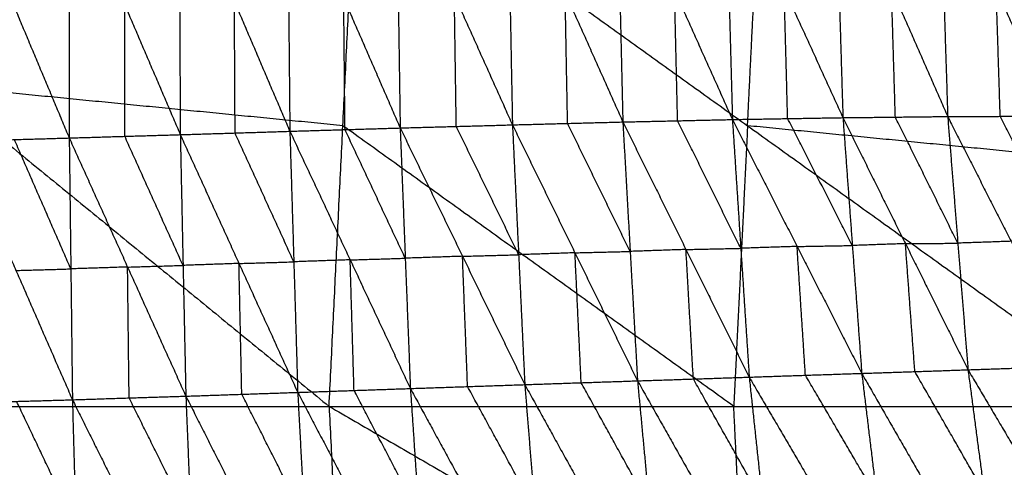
# Model space of a CAD drawing. Header units: millimetres. Extents: x -106 to 110, y -96 to 120.
# Tile 296 of 656: x -60.36 to -50.22, y 11.33 to 15.94. Entities that reach past the tile are written whole.
import ezdxf

# ---------------------------------------------------------------- set-up
doc = ezdxf.new("R2010")
doc.units = ezdxf.units.MM
doc.header["$MEASUREMENT"] = 0
doc.layers.add('Default', color=7, linetype='Continuous', true_color=0x000000)

msp = doc.modelspace()

# ---------------------------------------------------------------- linework, layer by layer
at = {"layer": 'Default'}
for points in [[(-65.245, 18.561, 4.188), (-61.208, 15.258, 4.07), (-57.17, 11.955, 3.952)], [(-57.17, 11.955, 3.952), (-57.028, 14.846, 3.952), (-56.886, 17.737, 3.952)], [(-56.886, 17.737, 3.952), (-52.861, 14.846, 3.907), (-48.836, 11.955, 3.861)], [(-55.333, 17.546, -2.702), (-55.308, 16.201, -2.821), (-55.282, 14.855, -2.941)], [(-55.333, 17.546, -2.702), (-54.739, 16.215, -2.83), (-54.145, 14.885, -2.958)], [(-54.208, 17.567, -2.716), (-54.177, 16.226, -2.837), (-54.145, 14.885, -2.958)], [(-54.208, 17.567, -2.716), (-53.613, 16.238, -2.84), (-53.017, 14.91, -2.964)], [(-53.089, 17.58, -2.72), (-53.053, 16.245, -2.842), (-53.017, 14.91, -2.964)], [(-53.089, 17.58, -2.72), (-52.484, 16.255, -2.838), (-51.879, 14.929, -2.957)], [(-51.959, 17.581, -2.711), (-51.919, 16.255, -2.834), (-51.879, 14.929, -2.957)], [(-51.959, 17.581, -2.711), (-51.379, 16.261, -2.823), (-50.8, 14.941, -2.935)], [(-50.885, 17.569, -2.688), (-50.842, 16.255, -2.811), (-50.8, 14.941, -2.935)], [(-50.885, 17.569, -2.688), (-50.301, 16.257, -2.792), (-49.718, 14.944, -2.895)], [(-58.716, 17.46, -2.616), (-58.709, 16.107, -2.732), (-58.702, 14.754, -2.849)], [(-58.716, 17.46, -2.616), (-58.145, 16.124, -2.75), (-57.574, 14.789, -2.884)], [(-57.6, 17.491, -2.65), (-57.587, 16.14, -2.767), (-57.574, 14.789, -2.884)], [(-57.6, 17.491, -2.65), (-57.019, 16.157, -2.783), (-56.438, 14.823, -2.915)], [(-56.478, 17.52, -2.679), (-56.458, 16.171, -2.797), (-56.438, 14.823, -2.915)], [(-56.478, 17.52, -2.679), (-55.88, 16.188, -2.81), (-55.282, 14.855, -2.941)], [(-60.967, 17.395, -2.54), (-60.406, 16.057, -2.675), (-59.846, 14.72, -2.811)], [(-59.846, 17.428, -2.578), (-59.846, 16.074, -2.694), (-59.846, 14.72, -2.811)], [(-59.846, 17.428, -2.578), (-59.274, 16.091, -2.714), (-58.702, 14.754, -2.849)], [(-52.861, 14.846, 3.907), (-52.8, 16.088, 3.907), (-52.739, 17.329, 3.907)], [(-53.581, 14.897, -2.961), (-53.597, 15.568, -2.9), (-53.613, 16.238, -2.84)], [(-52.448, 14.92, -2.96), (-52.466, 15.587, -2.899), (-52.484, 16.255, -2.838)], [(-51.339, 14.935, -2.946), (-51.359, 15.598, -2.884), (-51.379, 16.261, -2.823)], [(-50.259, 14.943, -2.915), (-50.28, 15.6, -2.853), (-50.301, 16.257, -2.792)], [(-58.138, 14.771, -2.866), (-58.141, 15.448, -2.808), (-58.145, 16.124, -2.75)], [(-57.006, 14.806, -2.9), (-57.013, 15.481, -2.841), (-57.019, 16.157, -2.783)], [(-55.86, 14.839, -2.928), (-55.87, 15.513, -2.869), (-55.88, 16.188, -2.81)], [(-54.714, 14.87, -2.949), (-54.727, 15.543, -2.89), (-54.739, 16.215, -2.83)], [(-59.274, 14.737, -2.83), (-59.274, 15.414, -2.772), (-59.274, 16.091, -2.714)], [(-57.028, 14.846, 3.952), (-59.118, 15.052, 4.011), (-61.208, 15.258, 4.07)], [(-54.145, 14.885, -2.958), (-53.581, 14.897, -2.961), (-53.017, 14.91, -2.964)], [(-53.017, 14.91, -2.964), (-52.448, 14.92, -2.96), (-51.879, 14.929, -2.957)], [(-53.017, 14.91, -2.964), (-52.931, 13.583, -2.811), (-52.844, 12.256, -2.658)], [(-53.017, 14.91, -2.964), (-52.351, 13.602, -2.808), (-51.685, 12.295, -2.651)], [(-51.782, 13.612, -2.804), (-52.115, 14.266, -2.882), (-52.448, 14.92, -2.96)], [(-51.879, 14.929, -2.957), (-51.339, 14.935, -2.946), (-50.8, 14.941, -2.935)], [(-51.879, 14.929, -2.957), (-51.782, 13.612, -2.804), (-51.685, 12.295, -2.651)], [(-51.879, 14.929, -2.957), (-51.235, 13.631, -2.794), (-50.591, 12.332, -2.631)], [(-50.696, 13.636, -2.783), (-51.017, 14.286, -2.864), (-51.339, 14.935, -2.946)], [(-50.8, 14.941, -2.935), (-50.259, 14.943, -2.915), (-49.718, 14.944, -2.895)], [(-50.8, 14.941, -2.935), (-50.696, 13.636, -2.783), (-50.591, 12.332, -2.631)], [(-50.8, 14.941, -2.935), (-50.148, 13.655, -2.765), (-49.496, 12.369, -2.595)], [(-49.607, 13.657, -2.745), (-49.933, 14.3, -2.83), (-50.259, 14.943, -2.915)], [(-57.574, 14.789, -2.884), (-57.006, 14.806, -2.9), (-56.438, 14.823, -2.915)], [(-53.003, 11.955, 3.907), (-55.016, 13.401, 3.929), (-57.028, 14.846, 3.952)], [(-56.386, 13.481, -2.765), (-56.696, 14.143, -2.832), (-57.006, 14.806, -2.9)], [(-56.438, 14.823, -2.915), (-55.86, 14.839, -2.928), (-55.282, 14.855, -2.941)], [(-56.438, 14.823, -2.915), (-56.386, 13.481, -2.765), (-56.333, 12.139, -2.614)], [(-56.438, 14.823, -2.915), (-55.796, 13.501, -2.777), (-55.155, 12.179, -2.638)], [(-55.218, 13.517, -2.789), (-55.539, 14.178, -2.859), (-55.86, 14.839, -2.928)], [(-55.282, 14.855, -2.941), (-54.714, 14.87, -2.949), (-54.145, 14.885, -2.958)], [(-55.282, 14.855, -2.941), (-55.218, 13.517, -2.789), (-55.155, 12.179, -2.638)], [(-55.282, 14.855, -2.941), (-54.638, 13.537, -2.797), (-53.994, 12.218, -2.653)], [(-54.07, 13.551, -2.805), (-54.392, 14.211, -2.877), (-54.714, 14.87, -2.949)], [(-54.145, 14.885, -2.958), (-54.07, 13.551, -2.805), (-53.994, 12.218, -2.653)], [(-54.145, 14.885, -2.958), (-53.495, 13.571, -2.808), (-52.844, 12.256, -2.658)], [(-52.931, 13.583, -2.811), (-53.256, 14.24, -2.886), (-53.581, 14.897, -2.961)], [(-52.861, 14.846, 3.907), (-52.932, 13.401, 3.907), (-53.003, 11.955, 3.907)], [(-48.714, 14.438, 3.861), (-50.787, 14.642, 3.884), (-52.861, 14.846, 3.907)], [(-60.975, 14.687, -2.773), (-60.41, 14.703, -2.792), (-59.846, 14.72, -2.811)], [(-59.829, 13.371, -2.661), (-60.12, 14.037, -2.726), (-60.41, 14.703, -2.792)], [(-59.846, 14.72, -2.811), (-59.274, 14.737, -2.83), (-58.702, 14.754, -2.849)], [(-59.846, 14.72, -2.811), (-59.829, 13.371, -2.661), (-59.813, 12.023, -2.512)], [(-59.846, 14.72, -2.811), (-59.245, 13.39, -2.68), (-58.645, 12.06, -2.55)], [(-58.674, 13.407, -2.699), (-58.974, 14.072, -2.764), (-59.274, 14.737, -2.83)], [(-58.702, 14.754, -2.849), (-58.138, 14.771, -2.866), (-57.574, 14.789, -2.884)], [(-58.702, 14.754, -2.849), (-58.674, 13.407, -2.699), (-58.645, 12.06, -2.55)], [(-58.702, 14.754, -2.849), (-58.098, 13.427, -2.716), (-57.493, 12.099, -2.584)], [(-57.533, 13.444, -2.734), (-57.836, 14.108, -2.8), (-58.138, 14.771, -2.866)], [(-57.574, 14.789, -2.884), (-57.533, 13.444, -2.734), (-57.493, 12.099, -2.584)], [(-57.574, 14.789, -2.884), (-56.953, 13.464, -2.749), (-56.333, 12.139, -2.614)], [(-60.975, 14.687, -2.773), (-60.394, 13.355, -2.642), (-59.813, 12.023, -2.512)], [(-52.351, 13.602, -2.808), (-52.641, 13.593, -2.809), (-52.931, 13.583, -2.811)], [(-52.351, 13.602, -2.808), (-52.066, 13.607, -2.806), (-51.782, 13.612, -2.804)], [(-52.265, 12.276, -2.655), (-52.308, 12.939, -2.731), (-52.351, 13.602, -2.808)], [(-51.235, 13.631, -2.794), (-51.508, 13.621, -2.799), (-51.782, 13.612, -2.804)], [(-51.235, 13.631, -2.794), (-50.965, 13.633, -2.788), (-50.696, 13.636, -2.783)], [(-51.138, 12.313, -2.641), (-51.187, 12.972, -2.717), (-51.235, 13.631, -2.794)], [(-50.148, 13.655, -2.765), (-50.422, 13.646, -2.774), (-50.696, 13.636, -2.783)], [(-55.796, 13.501, -2.777), (-56.091, 13.491, -2.771), (-56.386, 13.481, -2.765)], [(-55.796, 13.501, -2.777), (-55.507, 13.509, -2.783), (-55.218, 13.517, -2.789)], [(-55.744, 12.159, -2.626), (-55.77, 12.83, -2.701), (-55.796, 13.501, -2.777)], [(-54.638, 13.537, -2.797), (-54.928, 13.527, -2.793), (-55.218, 13.517, -2.789)], [(-54.638, 13.537, -2.797), (-54.354, 13.544, -2.801), (-54.07, 13.551, -2.805)], [(-54.574, 12.199, -2.645), (-54.606, 12.868, -2.721), (-54.638, 13.537, -2.797)], [(-53.495, 13.571, -2.808), (-53.782, 13.561, -2.807), (-54.07, 13.551, -2.805)], [(-53.495, 13.571, -2.808), (-53.213, 13.577, -2.81), (-52.931, 13.583, -2.811)], [(-53.419, 12.237, -2.656), (-53.457, 12.904, -2.732), (-53.495, 13.571, -2.808)], [(-59.245, 13.39, -2.68), (-59.537, 13.381, -2.671), (-59.829, 13.371, -2.661)], [(-59.245, 13.39, -2.68), (-58.959, 13.399, -2.69), (-58.674, 13.407, -2.699)], [(-59.229, 12.042, -2.531), (-59.237, 12.716, -2.605), (-59.245, 13.39, -2.68)], [(-58.098, 13.427, -2.716), (-58.386, 13.417, -2.708), (-58.674, 13.407, -2.699)], [(-58.098, 13.427, -2.716), (-57.815, 13.435, -2.725), (-57.533, 13.444, -2.734)], [(-58.069, 12.08, -2.567), (-58.083, 12.753, -2.642), (-58.098, 13.427, -2.716)], [(-56.953, 13.464, -2.749), (-57.243, 13.454, -2.741), (-57.533, 13.444, -2.734)], [(-56.953, 13.464, -2.749), (-56.67, 13.472, -2.757), (-56.386, 13.481, -2.765)], [(-56.913, 12.119, -2.599), (-56.933, 12.791, -2.674), (-56.953, 13.464, -2.749)], [(-60.394, 13.355, -2.642), (-60.112, 13.363, -2.652), (-59.829, 13.371, -2.661)], [(-52.844, 12.256, -2.658), (-52.265, 12.276, -2.655), (-51.685, 12.295, -2.651)], [(-51.531, 11.022, -2.154), (-51.898, 11.649, -2.405), (-52.265, 12.276, -2.655)], [(-51.685, 12.295, -2.651), (-51.138, 12.313, -2.641), (-50.591, 12.332, -2.631)], [(-51.685, 12.295, -2.651), (-51.531, 11.022, -2.154), (-51.377, 9.75, -1.658)], [(-51.685, 12.295, -2.651), (-50.972, 11.052, -2.148), (-50.258, 9.81, -1.646)], [(-50.425, 11.071, -2.138), (-50.781, 11.692, -2.39), (-51.138, 12.313, -2.641)], [(-50.591, 12.332, -2.631), (-50.044, 12.35, -2.613), (-49.496, 12.369, -2.595)], [(-50.591, 12.332, -2.631), (-50.425, 11.071, -2.138), (-50.258, 9.81, -1.646)], [(-50.591, 12.332, -2.631), (-49.865, 11.106, -2.127), (-49.139, 9.879, -1.623)], [(-56.333, 12.139, -2.614), (-55.744, 12.159, -2.626), (-55.155, 12.179, -2.638)], [(-55.155, 12.179, -2.638), (-54.574, 12.199, -2.645), (-53.994, 12.218, -2.653)], [(-55.155, 12.179, -2.638), (-55.051, 10.888, -2.138), (-54.947, 9.597, -1.639)], [(-55.155, 12.179, -2.638), (-54.453, 10.911, -2.145), (-53.752, 9.643, -1.653)], [(-53.873, 10.931, -2.153), (-54.224, 11.565, -2.399), (-54.574, 12.199, -2.645)], [(-53.994, 12.218, -2.653), (-53.419, 12.237, -2.656), (-52.844, 12.256, -2.658)], [(-53.994, 12.218, -2.653), (-53.873, 10.931, -2.153), (-53.752, 9.643, -1.653)], [(-53.994, 12.218, -2.653), (-53.282, 10.956, -2.156), (-52.569, 9.693, -1.66)], [(-52.707, 10.975, -2.159), (-53.063, 11.606, -2.407), (-53.419, 12.237, -2.656)], [(-52.844, 12.256, -2.658), (-52.707, 10.975, -2.159), (-52.569, 9.693, -1.66)], [(-52.844, 12.256, -2.658), (-52.111, 11.003, -2.158), (-51.377, 9.75, -1.658)], [(-58.645, 12.06, -2.55), (-58.069, 12.08, -2.567), (-57.493, 12.099, -2.584)], [(-57.424, 10.802, -2.087), (-57.746, 11.441, -2.327), (-58.069, 12.08, -2.567)], [(-57.493, 12.099, -2.584), (-56.913, 12.119, -2.599), (-56.333, 12.139, -2.614)], [(-57.493, 12.099, -2.584), (-57.424, 10.802, -2.087), (-57.354, 9.506, -1.589)], [(-57.493, 12.099, -2.584), (-56.826, 10.825, -2.1), (-56.159, 9.55, -1.617)], [(-56.246, 10.845, -2.115), (-56.58, 11.482, -2.357), (-56.913, 12.119, -2.599)], [(-56.333, 12.139, -2.614), (-56.246, 10.845, -2.115), (-56.159, 9.55, -1.617)], [(-56.333, 12.139, -2.614), (-55.64, 10.868, -2.126), (-54.947, 9.597, -1.639)], [(-55.051, 10.888, -2.138), (-55.397, 11.524, -2.382), (-55.744, 12.159, -2.626)], [(-60.961, 11.99, -2.473), (-60.387, 12.006, -2.492), (-59.813, 12.023, -2.512)], [(-60.961, 11.99, -2.473), (-60.352, 10.707, -1.996), (-59.742, 9.423, -1.519)], [(-59.778, 10.723, -2.015), (-60.082, 11.365, -2.254), (-60.387, 12.006, -2.492)], [(-59.813, 12.023, -2.512), (-59.229, 12.042, -2.531), (-58.645, 12.06, -2.55)], [(-59.813, 12.023, -2.512), (-59.778, 10.723, -2.015), (-59.742, 9.423, -1.519)], [(-59.813, 12.023, -2.512), (-59.176, 10.743, -2.034), (-58.54, 9.463, -1.557)], [(-58.592, 10.762, -2.053), (-58.911, 11.402, -2.292), (-59.229, 12.042, -2.531)], [(-58.645, 12.06, -2.55), (-58.592, 10.762, -2.053), (-58.54, 9.463, -1.557)], [(-58.645, 12.06, -2.55), (-58, 10.783, -2.07), (-57.354, 9.506, -1.589)], [(-65.57, 11.955, 4.188), (-61.37, 11.955, 4.07), (-57.17, 11.955, 3.952)], [(-65.57, 11.955, 4.188), (-61.228, 9.064, 4.07), (-56.886, 6.173, 3.952)], [(-57.17, 11.955, 3.952), (-57.028, 9.064, 3.952), (-56.886, 6.173, 3.952)], [(-57.17, 11.955, 3.952), (-53.003, 11.955, 3.907), (-48.836, 11.955, 3.861)], [(-57.17, 11.955, 3.952), (-52.881, 9.473, 3.907), (-48.592, 6.99, 3.861)], [(-52.881, 9.473, 3.907), (-52.942, 10.714, 3.907), (-53.003, 11.955, 3.907)]]:
    msp.add_open_spline(points, degree=2, dxfattribs=at)

doc.saveas('drawing.dxf')
